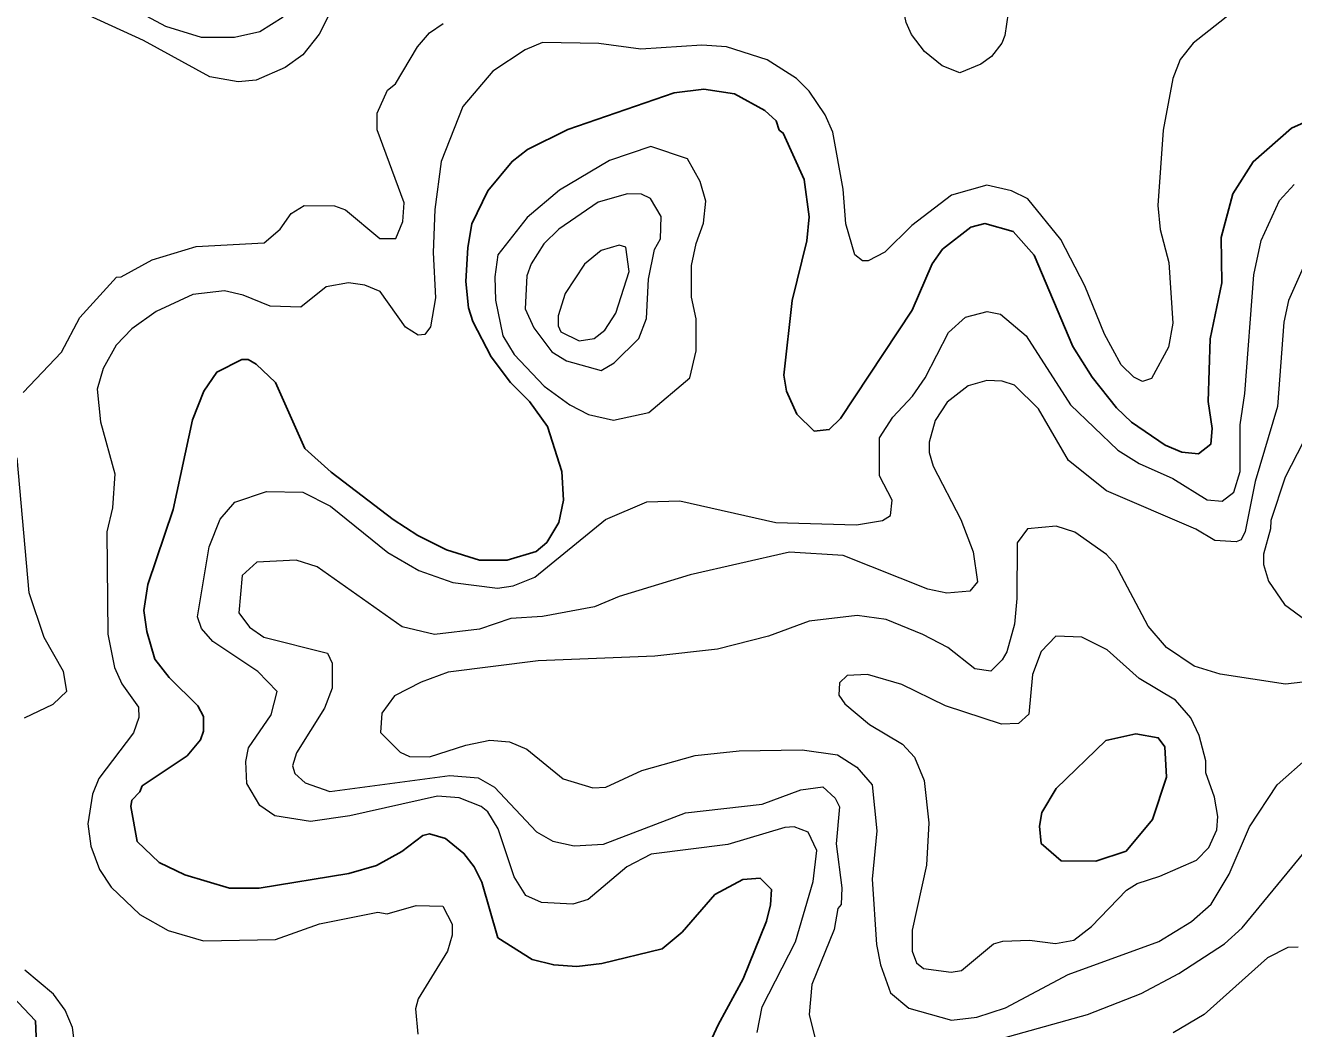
# Model space of a CAD drawing. Extents: x 673.3 to 698.5, y 6984.3 to 7012.3.
# Drawn here: x 677.316 to 678.607, y 6998.78 to 6999.802 of the extents above; entities that cross this region are included whole.
import ezdxf

# ---------------------------------------------------------------- set-up
doc = ezdxf.new("R2010")
doc.units = 0
doc.header["$LTSCALE"] = 0.032
doc.layers.add('1', color=7, linetype='Continuous', lineweight=25)
doc.layers.add('2', color=7, linetype='Continuous', lineweight=13)

msp = doc.modelspace()

# ---------------------------------------------------------------- linework, layer by layer
at = {"layer": '1'}
for points in [[(677.5703, 6999.4382), (677.6, 6999.3709), (677.6269, 6999.3467), (677.6902, 6999.2986), (677.7153, 6999.2824), (677.7443, 6999.2679), (677.7779, 6999.2572), (677.8062, 6999.2572), (677.8358, 6999.2662), (677.8466, 6999.2754), (677.8588, 6999.2956), (677.8635, 6999.3183), (677.8619, 6999.3476), (677.8471, 6999.3935), (677.8289, 6999.4188), (677.8096, 6999.4382), (677.7898, 6999.4643), (677.7711, 6999.5002), (677.7666, 6999.514), (677.7642, 6999.541), (677.7661, 6999.5755), (677.7702, 6999.5997), (677.7866, 6999.6332), (677.8111, 6999.6633), (677.827, 6999.6753), (677.8678, 6999.6959), (677.9762, 6999.7329), (678.0065, 6999.7368), (678.0375, 6999.732), (678.0685, 6999.715), (678.0799, 6999.7045), (678.0832, 6999.6952), (678.0873, 6999.692), (678.1084, 6999.6447), (678.1136, 6999.6068), (678.1112, 6999.5824), (678.0964, 6999.5218), (678.0877, 6999.4456), (678.0904, 6999.4294), (678.1011, 6999.4059), (678.1186, 6999.3887), (678.1341, 6999.3902), (678.1455, 6999.4016), (678.2185, 6999.5119), (678.2388, 6999.559), (678.2494, 6999.5738), (678.2782, 6999.5964), (678.2926, 6999.5999), (678.3212, 6999.5919), (678.3426, 6999.5678), (678.3822, 6999.4749), (678.4019, 6999.4437), (678.4266, 6999.4124), (678.442, 6999.3979), (678.4763, 6999.3744), (678.4932, 6999.3672), (678.5101, 6999.3656), (678.5226, 6999.3753), (678.524, 6999.3912), (678.5199, 6999.4189), (678.522, 6999.4827), (678.5337, 6999.5395), (678.533, 6999.5857), (678.5449, 6999.6303), (678.5657, 6999.6629), (678.6049, 6999.6971), (678.6207, 6999.7042)], [(677.9979, 6998.7343), (678.0209, 6998.7843), (678.0466, 6998.831), (678.0701, 6998.8896), (678.0744, 6998.9062), (678.0752, 6998.9218), (678.0636, 6998.9335), (678.046, 6998.9322), (678.0177, 6998.917), (677.9842, 6998.8786), (677.9641, 6998.8614), (677.9024, 6998.8467), (677.8772, 6998.8436), (677.8536, 6998.8452), (677.8315, 6998.8506), (677.7968, 6998.8729), (677.7803, 6998.9293), (677.7725, 6998.945), (677.7621, 6998.9587), (677.7435, 6998.9738), (677.7271, 6998.9786), (677.7202, 6998.977), (677.6988, 6998.9606), (677.6732, 6998.9463), (677.6448, 6998.9382), (677.5537, 6998.9233), (677.5234, 6998.9233), (677.4779, 6998.9368), (677.4517, 6998.9495), (677.4295, 6998.9708), (677.423, 6999.0065), (677.424, 6999.013), (677.432, 6999.0213), (677.4344, 6999.0274), (677.4802, 6999.0581), (677.4939, 6999.0745), (677.497, 6999.083), (677.497, 6999.0981), (677.4913, 6999.1089), (677.4618, 6999.1377), (677.4474, 6999.1563), (677.4393, 6999.1845), (677.4362, 6999.2061), (677.4402, 6999.2326), (677.4662, 6999.3088), (677.4857, 6999.4), (677.4972, 6999.4293), (677.5104, 6999.4488), (677.5361, 6999.4616), (677.5424, 6999.4616), (677.5506, 6999.4569), (677.5703, 6999.4382)], [(677.2728, 6998.8438), (677.326, 6998.7881), (677.3276, 6998.7482), (677.3236, 6998.719), (677.3065, 6998.6716)]]:
    msp.add_lwpolyline(points, dxfattribs=at)
msp.add_lwpolyline([(678.3651, 6999.0249), (678.4158, 6999.0738), (678.4463, 6999.0803), (678.4691, 6999.0764), (678.4757, 6999.0672), (678.4775, 6999.0362), (678.4632, 6998.9932), (678.4363, 6998.9611), (678.4056, 6998.9509), (678.3704, 6998.951), (678.35, 6998.9687), (678.3482, 6998.9863), (678.3505, 6999.0003)], close=True, dxfattribs=at)
at = {"layer": '2'}
for points in [[(678.2312, 6999.7751), (678.2177, 6999.7925), (678.2125, 6999.8048), (678.2033, 6999.8487), (678.195, 6999.8721), (678.1918, 6999.8956), (678.1966, 6999.9193), (678.2196, 6999.9454), (678.23, 6999.9502), (678.242, 6999.951), (678.2728, 6999.9426), (678.2819, 6999.9365), (678.2926, 6999.923), (678.3049, 6999.8946), (678.3171, 6999.846), (678.3179, 6999.8259), (678.313, 6999.7916), (678.3098, 6999.7835), (678.2992, 6999.7702), (678.2883, 6999.7623), (678.267, 6999.7534), (678.2491, 6999.7607)], [(677.992, 6999.4429), (677.9987, 6999.4703), (677.9986, 6999.5029), (677.9939, 6999.5249), (677.9939, 6999.5571), (677.9985, 6999.5798), (678.0061, 6999.6003), (678.0084, 6999.6228), (678.0026, 6999.6427), (677.9897, 6999.6659), (677.9525, 6999.6783), (677.9105, 6999.6642), (677.8595, 6999.6341), (677.8265, 6999.6062), (677.7968, 6999.5682), (677.7935, 6999.5456), (677.7942, 6999.5221), (677.8017, 6999.4855), (677.8131, 6999.4665), (677.8437, 6999.4343), (677.8698, 6999.4153), (677.8891, 6999.4055), (677.9145, 6999.3997), (677.9503, 6999.4075)], [(677.9402, 6999.4829), (677.9481, 6999.5033), (677.9499, 6999.5433), (677.9562, 6999.5734), (677.9621, 6999.5843), (677.9628, 6999.607), (677.952, 6999.6254), (677.9428, 6999.6299), (677.9288, 6999.6301), (677.8987, 6999.6217), (677.8586, 6999.5943), (677.8435, 6999.5794), (677.8307, 6999.5588), (677.8261, 6999.5466), (677.8245, 6999.5131), (677.8332, 6999.4937), (677.8517, 6999.4693), (677.8665, 6999.4601), (677.9017, 6999.4502), (677.9151, 6999.458)], [(677.9169, 6999.5087), (677.9302, 6999.5512), (677.9271, 6999.5759), (677.9203, 6999.5779), (677.9019, 6999.5727), (677.8848, 6999.5587), (677.8653, 6999.5287), (677.8579, 6999.5059), (677.8579, 6999.4959), (677.8607, 6999.4898), (677.8793, 6999.4804), (677.8946, 6999.4829), (677.9055, 6999.4915)], [(678.3013, 6998.8668), (678.3109, 6998.8695), (678.3381, 6998.8703), (678.3644, 6998.8671), (678.3833, 6998.8705), (678.4012, 6998.8843), (678.4369, 6998.9214), (678.4477, 6998.9282), (678.4708, 6998.9355), (678.508, 6998.9518), (678.5206, 6998.9646), (678.5288, 6998.9828), (678.5296, 6998.9964), (678.5263, 6999.0159), (678.5176, 6999.0409), (678.5174, 6999.0528), (678.5109, 6999.0788), (678.5024, 6999.0968), (678.4865, 6999.1147), (678.4497, 6999.1368), (678.4171, 6999.1661), (678.3912, 6999.179), (678.3647, 6999.1798), (678.3499, 6999.1644), (678.3412, 6999.1408), (678.3374, 6999.1003), (678.3269, 6999.0909), (678.3096, 6999.0903), (678.2526, 6999.1091), (678.2079, 6999.1307), (678.173, 6999.1407), (678.1524, 6999.14), (678.1447, 6999.1322), (678.1437, 6999.1199), (678.1498, 6999.111), (678.1752, 6999.0901), (678.2086, 6999.07), (678.221, 6999.0567), (678.2308, 6999.033), (678.2356, 6998.9898), (678.2332, 6998.9467), (678.2186, 6998.8804), (678.2186, 6998.859), (678.2228, 6998.8473), (678.2299, 6998.8415), (678.2583, 6998.8378), (678.2689, 6998.8395)]]:
    msp.add_lwpolyline(points, close=True, dxfattribs=at)
for points in [[(677.6385, 6999.8398), (677.6147, 6999.7928), (677.5981, 6999.7719), (677.58, 6999.7588), (677.5507, 6999.7459), (677.5323, 6999.7442), (677.5033, 6999.7492), (677.4358, 6999.7862), (677.3565, 6999.8228)], [(677.4232, 6999.8197), (677.4582, 6999.801), (677.4947, 6999.7898), (677.5285, 6999.7896), (677.5543, 6999.7956), (677.5779, 6999.8103)], [(677.6303, 6999.618), (677.6414, 6999.6141), (677.6766, 6999.5849), (677.6928, 6999.5849), (677.6999, 6999.6021), (677.7014, 6999.6212), (677.6739, 6999.6954), (677.6738, 6999.7124), (677.6843, 6999.7358), (677.6923, 6999.7423), (677.7149, 6999.7798), (677.7271, 6999.7942), (677.7409, 6999.8037)], [(678.5429, 6999.8138), (678.5048, 6999.7835), (678.4914, 6999.767), (678.4838, 6999.7476), (678.4742, 6999.695), (678.4686, 6999.6185), (678.471, 6999.5938), (678.48, 6999.5602), (678.484, 6999.4984), (678.4797, 6999.474), (678.4622, 6999.4423), (678.453, 6999.439), (678.4443, 6999.4435), (678.4315, 6999.4563), (678.4142, 6999.4874), (678.3944, 6999.5365), (678.37, 6999.5837), (678.3364, 6999.6252), (678.3196, 6999.6334), (678.2945, 6999.6391), (678.2585, 6999.629), (678.2181, 6999.598), (678.1908, 6999.5708), (678.1736, 6999.562), (678.1679, 6999.5621), (678.1602, 6999.5681), (678.151, 6999.5997), (678.1484, 6999.6349), (678.1376, 6999.693), (678.1298, 6999.7108), (678.1138, 6999.7346), (678.1007, 6999.7477), (678.071, 6999.7665), (678.0296, 6999.78), (678.0043, 6999.7816), (677.9423, 6999.7776), (677.8996, 6999.7832), (677.8422, 6999.7842), (677.8244, 6999.7767), (677.7914, 6999.755), (677.7611, 6999.7192), (677.7388, 6999.663), (677.7324, 6999.6142), (677.7308, 6999.5704), (677.7332, 6999.5245), (677.728, 6999.4949), (677.7222, 6999.4869), (677.7155, 6999.4862)], [(677.8132, 6998.9348), (677.797, 6998.9838), (677.7865, 6999.0009), (677.7797, 6999.0066), (677.7573, 6999.0154), (677.7352, 6999.0169), (677.6458, 6998.9971), (677.6058, 6998.9912), (677.5694, 6998.9971), (677.5544, 6999.0075), (677.5412, 6999.03), (677.5402, 6999.0523), (677.5426, 6999.0663), (677.5657, 6999.0999), (677.5718, 6999.1236), (677.5524, 6999.1439), (677.5063, 6999.1746), (677.495, 6999.1878), (677.4909, 6999.1995), (677.5027, 6999.2707), (677.5139, 6999.299), (677.5287, 6999.3164), (677.5612, 6999.3273), (677.598, 6999.3266), (677.6264, 6999.3122), (677.6847, 6999.2651), (677.7163, 6999.2468), (677.7508, 6999.2344), (677.7964, 6999.2287), (677.8124, 6999.231), (677.8342, 6999.2401), (677.9061, 6999.2986), (677.9485, 6999.3166), (677.9818, 6999.3175), (678.0798, 6999.2955), (678.1619, 6999.2931), (678.1883, 6999.2976), (678.1966, 6999.3029), (678.1981, 6999.3185), (678.1851, 6999.343), (678.1853, 6999.3817), (678.1989, 6999.4027), (678.2187, 6999.4241), (678.2316, 6999.4429), (678.2555, 6999.4889), (678.2728, 6999.5045), (678.2948, 6999.5104), (678.3084, 6999.5078), (678.3346, 6999.4857), (678.3797, 6999.4153), (678.4281, 6999.3692), (678.4496, 6999.3558), (678.4839, 6999.3404), (678.519, 6999.3188), (678.5343, 6999.3174), (678.5459, 6999.3264), (678.5524, 6999.3477), (678.5525, 6999.3951), (678.5573, 6999.4268), (678.5663, 6999.5476), (678.5738, 6999.5826), (678.5925, 6999.6235), (678.6076, 6999.6397)], [(677.3134, 6999.428), (677.3524, 6999.4691), (677.371, 6999.5042), (677.4083, 6999.5454), (677.4131, 6999.5457), (677.4446, 6999.5632), (677.4893, 6999.5765), (677.5588, 6999.5805), (677.5749, 6999.5941), (677.5862, 6999.6101), (677.5995, 6999.6185), (677.6303, 6999.618)], [(678.6181, 6999.5583), (678.6017, 6999.5217), (678.5971, 6999.4996), (678.5906, 6999.4137), (678.5679, 6999.3375), (678.5575, 6999.2864), (678.5536, 6999.2781), (678.5484, 6999.276), (678.5266, 6999.2773), (678.5072, 6999.2888), (678.4163, 6999.3278), (678.3777, 6999.3588), (678.347, 6999.4114), (678.3226, 6999.4355), (678.3101, 6999.4396), (678.2944, 6999.4403), (678.2757, 6999.4347), (678.2542, 6999.4182), (678.2419, 6999.3993), (678.2357, 6999.3773)], [(677.7155, 6999.4862), (677.7027, 6999.4945), (677.6767, 6999.5309), (677.6612, 6999.5374), (677.6445, 6999.5397), (677.6217, 6999.5357), (677.5962, 6999.5149), (677.5648, 6999.5159), (677.5372, 6999.5272), (677.5182, 6999.5316), (677.4859, 6999.5276), (677.4488, 6999.5106), (677.424, 6999.4927), (677.408, 6999.4763), (677.3947, 6999.4524), (677.3887, 6999.4315), (677.392, 6999.3982), (677.4065, 6999.345), (677.4043, 6999.3107), (677.3985, 6999.286), (677.3994, 6999.182), (677.4064, 6999.1479), (677.4137, 6999.1315), (677.4306, 6999.1075), (677.431, 6999.0971), (677.4255, 6999.0816), (677.3905, 6999.0351), (677.3839, 6999.0189), (677.3793, 6998.9887), (677.3823, 6998.9661), (677.391, 6998.9423), (677.4029, 6998.9243), (677.4322, 6998.8965), (677.461, 6998.8803), (677.497, 6998.8696), (677.5703, 6998.8711), (677.6149, 6998.8871), (677.6746, 6998.8988), (677.684, 6998.8973), (677.7135, 6998.9055), (677.7405, 6998.9051), (677.7501, 6998.8865), (677.7503, 6998.8753), (677.7454, 6998.859), (677.7155, 6998.8107), (677.7129, 6998.8006), (677.7151, 6998.7745)], [(678.6286, 6999.4004), (678.5983, 6999.3417), (678.5836, 6999.2977), (678.5834, 6999.289), (678.5761, 6999.2632), (678.5761, 6999.2529), (678.5815, 6999.2358), (678.5978, 6999.212), (678.6195, 6999.196)], [(678.2357, 6999.3773), (678.2357, 6999.3668), (678.24, 6999.3531), (678.2682, 6999.2987), (678.2805, 6999.2658), (678.2852, 6999.2353), (678.2773, 6999.2256), (678.2538, 6999.2238), (678.2346, 6999.2279), (678.1482, 6999.2621), (678.0936, 6999.2654), (677.9926, 6999.2422), (677.9201, 6999.2201), (677.895, 6999.2097), (677.8422, 6999.1998), (677.8098, 6999.1977), (677.7781, 6999.187), (677.732, 6999.1815), (677.6992, 6999.1895), (677.6127, 6999.2506), (677.5913, 6999.2573), (677.5512, 6999.2552), (677.5363, 6999.2418), (677.5329, 6999.2038), (677.5439, 6999.1892), (677.5585, 6999.1788), (677.6231, 6999.1626), (677.628, 6999.1524), (677.6279, 6999.1271), (677.62, 6999.1066), (677.5917, 6999.0612), (677.5876, 6999.0477), (677.5899, 6999.04), (677.6005, 6999.0307), (677.6257, 6999.0219), (677.7476, 6999.0381), (677.7766, 6999.0357), (677.7932, 6999.0261), (677.8361, 6998.9807), (677.8528, 6998.9711), (677.8742, 6998.9665), (677.9041, 6998.9682), (677.9877, 6998.9999), (678.0659, 6999.0088), (678.1053, 6999.0235), (678.1275, 6999.0265), (678.1401, 6999.0149), (678.1444, 6999.006), (678.1413, 6998.9685), (678.1469, 6998.9238), (678.1461, 6998.9068), (678.1428, 6998.9026), (678.1391, 6998.8813), (678.1165, 6998.8252), (678.1136, 6998.7947), (678.1198, 6998.77)], [(677.3147, 6999.0967), (677.3438, 6999.1106), (677.3578, 6999.124), (677.3545, 6999.144), (677.3348, 6999.1785), (677.3195, 6999.2239), (677.3073, 6999.3615)], [(678.6606, 6999.138), (678.5985, 6999.1309), (678.5323, 6999.1413), (678.5058, 6999.1494), (678.4776, 6999.1684), (678.4588, 6999.1902), (678.4255, 6999.2529), (678.4163, 6999.2629), (678.3842, 6999.2859), (678.3653, 6999.2919), (678.336, 6999.289), (678.3255, 6999.2748), (678.3252, 6999.2183), (678.3227, 6999.1922), (678.3148, 6999.1639), (678.3103, 6999.1559), (678.2985, 6999.1441), (678.2822, 6999.1466), (678.2547, 6999.1683), (678.2295, 6999.1817), (678.1922, 6999.197), (678.1626, 6999.2009), (678.1136, 6999.1952), (678.0723, 6999.1799), (678.0202, 6999.1668), (677.9566, 6999.1595), (677.8377, 6999.1546), (677.7462, 6999.1431), (677.7184, 6999.1332), (677.6914, 6999.1191), (677.6784, 6999.1014), (677.6773, 6999.0819), (677.6972, 6999.0619)], [(677.6972, 6999.0619), (677.7068, 6999.0575), (677.727, 6999.0569), (677.7639, 6999.069), (677.7884, 6999.0739), (677.8084, 6999.0723), (677.826, 6999.0649), (677.863, 6999.0347), (677.8932, 6999.0254), (677.9065, 6999.026), (677.9433, 6999.043), (677.9974, 6999.0585), (678.0425, 6999.0633), (678.1065, 6999.0641), (678.1424, 6999.059), (678.1621, 6999.0466), (678.1779, 6999.0285), (678.1827, 6998.9817), (678.1778, 6998.9326), (678.1823, 6998.8658), (678.1862, 6998.8453), (678.1964, 6998.8169), (678.2151, 6998.8013), (678.2587, 6998.789), (678.2844, 6998.7919), (678.3136, 6998.8014), (678.3774, 6998.8353), (678.4697, 6998.8689), (678.5028, 6998.8893), (678.5229, 6998.9069), (678.5413, 6998.9377), (678.5621, 6998.9858), (678.5901, 6999.0285), (678.6224, 6999.057)], [(678.0607, 6998.7763), (678.0659, 6998.8026), (678.0996, 6998.8687), (678.1178, 6998.93), (678.1215, 6998.9618), (678.1126, 6998.9803), (678.0983, 6998.9858), (678.089, 6998.9852), (678.0308, 6998.9677), (677.9526, 6998.9579), (677.928, 6998.9449), (677.8886, 6998.9119), (677.873, 6998.9069), (677.841, 6998.9086), (677.8253, 6998.916), (677.8132, 6998.9348)], [(678.2388, 6998.7507), (678.3971, 6998.7947), (678.4518, 6998.8159), (678.49, 6998.8366), (678.5365, 6998.8665), (678.5544, 6998.8829), (678.6223, 6998.9654)], [(678.6116, 6998.8631), (678.6012, 6998.8629), (678.5803, 6998.8524), (678.5158, 6998.7948), (678.4843, 6998.776)], [(677.3675, 6998.7495), (677.3637, 6998.7814), (677.356, 6998.799), (677.3443, 6998.8155), (677.3151, 6998.8397)]]:
    msp.add_lwpolyline(points, dxfattribs=at)

doc.saveas('drawing.dxf')
